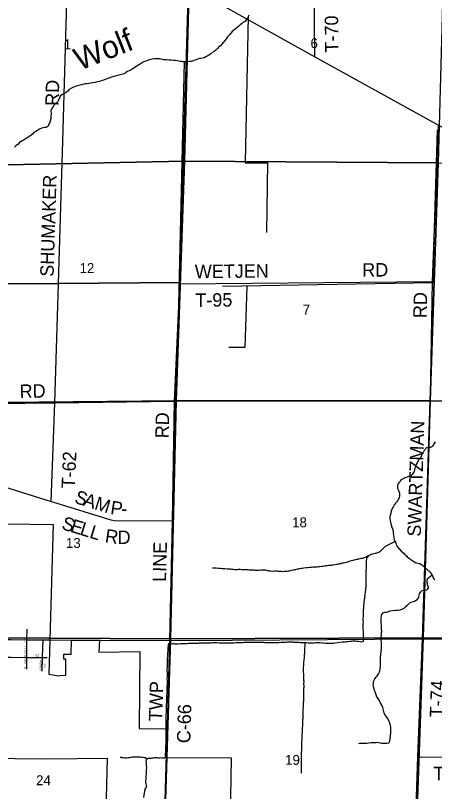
# Model space of a CAD drawing. Extents: x 1588073 to 2013523, y 1090242 to 1357120.
# Drawn here: x 1745272 to 1754621, y 1230638 to 1247940 of the extents above; entities that cross this region are included whole.
import ezdxf

# ---------------------------------------------------------------- set-up
doc = ezdxf.new("R2010")
doc.units = 0
for name, color, linetype in [('GM_X_City_Street', 7, 'Continuous'), ('GM_X_City_Street_Text', 7, 'Continuous'), ('GM_X_Corporation', 7, 'Continuous'), ('GM_X_County_Road', 7, 'Continuous'), ('GM_X_County_Road_Text', 7, 'Continuous'), ('GM_X_Minor_River', 7, 'Continuous'), ('GM_X_Minor_River_Text', 7, 'Continuous'), ('GM_X_Section', 7, 'Continuous'), ('GM_X_Section_Text', 7, 'Continuous'), ('GM_X_State_Route', 7, 'Continuous'), ('GM_X_Township', 7, 'Continuous'), ('GM_X_Township_Road', 7, 'Continuous'), ('GM_X_Township_Road_Text', 7, 'Continuous'), ('GM_X_US_Route', 7, 'Continuous')]:
    doc.layers.add(name, color=color, linetype=linetype)

msp = doc.modelspace()

# ---------------------------------------------------------------- linework, layer by layer
at = {"layer": 'GM_X_City_Street'}
for points in [[(1745526, 1234021), (1745529, 1234255)], [(1745524, 1233667), (1745526, 1234021)], [(1745877, 1233642), (1745887, 1234018)], [(1743991, 1233642), (1744017, 1233641), (1744812, 1233634), (1745169, 1233631), (1745505, 1233628), (1745505, 1233628)], [(1745505, 1233628), (1745524, 1233628), (1745876, 1233625), (1745975, 1233624)], [(1745524, 1233515), (1745524, 1233628), (1745524, 1233667), (1745524, 1233667)], [(1745868, 1233320), (1745876, 1233625), (1745877, 1233642), (1745877, 1233642)], [(1745523, 1233364), (1745524, 1233515), (1745524, 1233515)], [(1748564, 1228903), (1748648, 1231718)]]:
    msp.add_lwpolyline(points, dxfattribs=at)
at = {"layer": 'GM_X_Corporation'}
for points in [[(1744045, 1236617), (1746110, 1236589), (1746018, 1233250), (1746240, 1233219), (1746270, 1233223), (1746397, 1233228), (1746396, 1233589), (1746349, 1233587), (1746351, 1233697), (1746516, 1233703), (1746522, 1234015), (1747150, 1234011), (1747131, 1233745), (1748049, 1233761), (1748031, 1232039), (1748657, 1232037), (1748646, 1231397), (1750083, 1231391), (1750037, 1228748)], [(1747256, 1228733), (1747324, 1231374), (1745966, 1231359), (1743845, 1231382), (1744189, 1230607)]]:
    msp.add_lwpolyline(points, dxfattribs=at)
at = {"layer": 'GM_X_County_Road'}
for points in [[(1748937, 1241960), (1748938, 1241985), (1749133, 1248594)], [(1748660, 1232090), (1748717, 1234001), (1748778, 1236672), (1748821, 1239340), (1748937, 1241960)], [(1743467, 1239272), (1746151, 1239306), (1748821, 1239340)], [(1748648, 1231718), (1748660, 1232090)]]:
    msp.add_lwpolyline(points, dxfattribs=at)
at = {"layer": 'GM_X_Minor_River'}
for p, q in [((1750464, 1247923), (1750400, 1244660)), ((1748898, 1240858), (1749040, 1246907)), ((1754682, 1245388), (1754575, 1241971)), ((1745374, 1245047), (1745374, 1245047)), ((1750400, 1244660), (1750394, 1244656)), ((1750394, 1244656), (1750892, 1244653)), ((1750892, 1244653), (1750873, 1243104)), ((1750892, 1244653), (1750892, 1244653)), ((1754577, 1241977), (1749892, 1241898)), ((1754575, 1241971), (1754577, 1241977)), ((1750433, 1241907), (1750387, 1240540)), ((1750387, 1240540), (1750034, 1240539))]:
    msp.add_line(p, q, dxfattribs=at)
for points in [[(1750475, 1247945), (1750462, 1247913), (1750446, 1247877), (1750418, 1247845), (1750397, 1247810), (1750347, 1247784), (1750316, 1247752), (1750284, 1247729), (1750252, 1247701), (1750216, 1247671), (1750175, 1247639), (1750135, 1247602), (1750103, 1247580), (1750076, 1247546), (1750044, 1247509), (1750003, 1247461), (1749971, 1247421), (1749940, 1247383), (1749910, 1247342), (1749880, 1247306), (1749843, 1247262), (1749807, 1247238), (1749782, 1247205), (1749742, 1247169), (1749708, 1247137), (1749655, 1247106), (1749621, 1247080), (1749585, 1247058), (1749551, 1247037), (1749518, 1247017), (1749480, 1246999), (1749412, 1246984), (1749380, 1246978), (1749340, 1246967), (1749277, 1246943), (1749237, 1246928), (1749195, 1246918), (1749157, 1246914), (1749113, 1246909), (1749081, 1246905), (1749047, 1246908), (1749009, 1246910), (1748977, 1246912), (1748945, 1246917), (1748913, 1246923), (1748879, 1246929), (1748839, 1246934), (1748803, 1246936), (1748749, 1246941), (1748691, 1246945), (1748639, 1246948), (1748581, 1246954), (1748529, 1246967), (1748491, 1246973), (1748453, 1246976), (1748417, 1246972), (1748371, 1246973), (1748323, 1246969), (1748281, 1246958), (1748241, 1246946), (1748194, 1246928), (1748158, 1246913), (1748120, 1246897), (1748080, 1246879), (1748040, 1246848), (1748005, 1246824), (1747967, 1246804), (1747935, 1246783), (1747892, 1246751), (1747850, 1246727), (1747808, 1246710), (1747770, 1246688), (1747737, 1246666), (1747703, 1246643), (1747669, 1246633), (1747635, 1246625), (1747601, 1246614), (1747545, 1246600), (1747496, 1246591), (1747458, 1246579), (1747414, 1246562), (1747376, 1246550), (1747330, 1246534), (1747292, 1246521), (1747235, 1246501), (1747181, 1246482), (1747145, 1246470), (1747101, 1246459), (1747047, 1246445), (1746995, 1246438), (1746954, 1246432), (1746912, 1246426), (1746868, 1246419)], [(1746868, 1246419), (1746832, 1246413), (1746800, 1246408), (1746750, 1246396), (1746712, 1246388), (1746674, 1246379), (1746630, 1246363), (1746587, 1246348), (1746551, 1246332), (1746519, 1246318), (1746473, 1246291), (1746440, 1246253), (1746404, 1246223), (1746350, 1246194), (1746307, 1246172), (1746271, 1246140), (1746257, 1246107), (1746236, 1246065), (1746210, 1246017), (1746177, 1245987), (1746119, 1245928), (1746084, 1245870), (1746059, 1245816), (1746065, 1245754), (1746064, 1245678), (1746060, 1245646), (1746045, 1245592), (1746037, 1245556), (1746018, 1245514), (1745998, 1245474), (1745960, 1245440), (1745920, 1245441), (1745881, 1245435), (1745841, 1245417), (1745807, 1245406), (1745769, 1245386), (1745724, 1245354), (1745682, 1245329), (1745648, 1245291), (1745595, 1245250), (1745557, 1245226), (1745513, 1245200), (1745466, 1245171), (1745434, 1245153), (1745402, 1245131), (1745364, 1245106), (1745329, 1245074), (1745283, 1245032), (1745251, 1245007)], [(1754633, 1238431), (1754611, 1238400), (1754590, 1238362), (1754580, 1238338), (1754558, 1238320), (1754528, 1238304), (1754504, 1238309), (1754482, 1238311), (1754462, 1238307), (1754429, 1238293), (1754409, 1238263), (1754391, 1238244), (1754366, 1238198), (1754356, 1238172), (1754336, 1238142), (1754324, 1238116), (1754313, 1238090), (1754307, 1238070), (1754289, 1238050), (1754267, 1238028), (1754260, 1238008), (1754244, 1237988), (1754232, 1237963), (1754213, 1237925), (1754201, 1237897), (1754187, 1237857), (1754178, 1237823), (1754172, 1237799), (1754168, 1237775), (1754152, 1237747), (1754137, 1237727), (1754121, 1237707), (1754099, 1237683), (1754073, 1237668), (1754029, 1237650), (1753990, 1237640), (1753962, 1237631), (1753934, 1237619), (1753908, 1237603), (1753884, 1237587), (1753862, 1237572), (1753853, 1237548), (1753823, 1237522), (1753813, 1237496), (1753796, 1237470), (1753794, 1237446), (1753798, 1237424), (1753798, 1237402), (1753813, 1237372), (1753819, 1237351), (1753827, 1237331), (1753831, 1237309), (1753837, 1237287), (1753840, 1237267), (1753842, 1237247), (1753838, 1237223), (1753832, 1237195), (1753823, 1237167), (1753811, 1237145), (1753793, 1237117), (1753783, 1237097)], [(1753783, 1237097), (1753750, 1237070), (1753734, 1237046), (1753716, 1237022), (1753704, 1236994), (1753683, 1236966), (1753675, 1236940), (1753661, 1236916), (1753654, 1236888), (1753646, 1236868), (1753644, 1236838), (1753636, 1236816), (1753631, 1236794), (1753625, 1236772), (1753625, 1236748), (1753627, 1236722), (1753634, 1236670), (1753640, 1236642), (1753649, 1236602), (1753659, 1236563), (1753665, 1236537), (1753673, 1236515), (1753684, 1236495), (1753690, 1236469), (1753700, 1236447), (1753702, 1236419), (1753703, 1236399), (1753701, 1236379), (1753703, 1236355), (1753710, 1236306), (1753714, 1236284), (1753720, 1236260), (1753739, 1236218), (1753749, 1236198), (1753755, 1236176), (1753767, 1236151), (1753775, 1236121), (1753788, 1236101), (1753875, 1235998), (1753905, 1235974), (1753937, 1235949), (1753955, 1235929), (1753974, 1235909), (1753996, 1235890), (1754012, 1235870), (1754060, 1235836), (1754088, 1235811), (1754117, 1235797), (1754163, 1235764), (1754197, 1235746), (1754223, 1235736), (1754253, 1235730), (1754295, 1235719), (1754327, 1235697), (1754350, 1235686), (1754366, 1235666), (1754400, 1235648), (1754416, 1235628), (1754440, 1235599), (1754471, 1235573), (1754497, 1235561), (1754519, 1235532), (1754541, 1235502), (1754562, 1235474), (1754574, 1235448), (1754582, 1235427), (1754594, 1235403), (1754603, 1235377), (1754625, 1235359)], [(1753741, 1236215), (1753518, 1236098), (1753488, 1236070), (1753455, 1236036), (1753423, 1236007), (1753403, 1235985), (1753377, 1235969), (1753351, 1235957), (1753312, 1235946), (1753292, 1235942), (1753240, 1235926), (1753208, 1235919), (1753182, 1235909), (1753154, 1235897), (1753126, 1235885), (1753093, 1235864), (1753053, 1235848), (1753007, 1235833), (1752975, 1235829), (1752903, 1235814), (1752877, 1235808), (1752855, 1235802), (1752820, 1235792), (1752800, 1235787), (1752770, 1235777), (1752734, 1235771), (1752700, 1235760), (1752676, 1235754), (1752650, 1235744), (1752620, 1235736), (1752586, 1235729), (1752564, 1235725), (1752529, 1235715), (1752505, 1235713), (1752477, 1235708), (1752457, 1235700), (1752435, 1235696), (1752397, 1235688), (1752361, 1235685), (1752339, 1235681), (1752313, 1235679), (1752293, 1235678), (1752257, 1235674), (1752229, 1235672), (1752195, 1235666), (1752173, 1235663), (1752141, 1235655), (1752100, 1235651), (1752062, 1235648), (1752038, 1235644), (1752008, 1235642), (1751974, 1235641), (1751934, 1235639), (1751908, 1235637), (1751874, 1235632), (1751834, 1235630), (1751786, 1235627), (1751758, 1235623), (1751702, 1235615), (1751670, 1235612), (1751646, 1235608), (1751612, 1235600), (1751586, 1235595), (1751560, 1235593), (1751519, 1235581), (1751491, 1235578), (1751467, 1235572), (1751425, 1235562), (1751403, 1235556), (1751377, 1235553), (1751357, 1235547), (1751327, 1235543), (1751299, 1235541), (1751269, 1235540), (1751229, 1235538), (1751209, 1235540), (1751189, 1235541), (1751149, 1235543), (1751127, 1235545), (1751095, 1235548), (1751051, 1235548), (1751013, 1235546), (1750961, 1235547), (1750941, 1235549), (1750919, 1235555), (1750897, 1235560), (1750877, 1235566), (1750851, 1235570), (1750815, 1235572), (1750777, 1235571), (1750743, 1235571), (1750707, 1235568), (1750685, 1235566), (1750655, 1235566), (1750621, 1235568), (1750599, 1235571), (1750543, 1235571), (1750505, 1235576), (1750483, 1235576), (1750463, 1235580), (1750437, 1235582)], [(1753152, 1235896), (1753131, 1235859), (1753107, 1235840), (1753103, 1235820), (1753099, 1235787), (1753096, 1235763), (1753094, 1235723), (1753093, 1235615), (1753090, 1235565), (1753089, 1235439), (1753087, 1235417), (1753092, 1235373), (1753092, 1235308), (1753089, 1235286), (1753089, 1235240), (1753086, 1235188), (1753082, 1235162), (1753078, 1235140), (1753073, 1235076), (1753069, 1235046), (1753067, 1235018), (1753060, 1234962), (1753056, 1234940), (1753054, 1234916), (1753047, 1234852), (1753043, 1234828), (1753038, 1234790), (1753038, 1234762), (1753035, 1234714), (1753033, 1234688), (1753032, 1234604), (1753030, 1234554), (1753028, 1234529), (1753025, 1234487), (1753025, 1234457), (1753026, 1234415), (1753024, 1234379), (1753023, 1234317), (1753025, 1234287), (1753025, 1234265), (1753026, 1234207), (1753026, 1234187), (1753028, 1234163), (1753032, 1234141), (1753031, 1234068), (1753032, 1234038), (1753032, 1233982), (1752990, 1233967), (1752970, 1233971), (1752920, 1233979), (1752890, 1233980), (1752858, 1233986), (1752826, 1233990), (1752802, 1233987), (1752770, 1233985), (1752736, 1233981), (1752692, 1233974), (1752660, 1233972), (1752625, 1233970), (1752597, 1233967), (1752561, 1233965), (1752509, 1233960), (1752465, 1233954), (1752397, 1233943), (1752371, 1233937), (1752339, 1233937), (1752283, 1233936), (1752261, 1233934), (1752237, 1233934), (1752189, 1233939), (1752143, 1233943), (1752123, 1233947), (1752067, 1233954), (1752037, 1233954), (1752013, 1233953), (1751975, 1233949), (1751939, 1233947), (1751873, 1233948), (1751843, 1233946), (1751799, 1233947), (1751775, 1233951), (1751745, 1233951), (1751707, 1233950), (1751677, 1233950), (1751655, 1233952), (1751623, 1233955), (1751593, 1233959), (1751553, 1233961), (1751483, 1233962), (1751459, 1233964), (1751433, 1233965), (1751403, 1233965), (1751369, 1233965), (1751341, 1233964), (1751310, 1233962), (1751266, 1233960), (1751236, 1233959), (1751202, 1233957), (1751148, 1233952), (1750934, 1233954), (1750910, 1233952)], [(1750437, 1235582), (1750391, 1235583), (1750369, 1235581), (1750317, 1235582), (1750283, 1235584), (1750243, 1235584), (1750220, 1235583), (1750164, 1235583), (1750128, 1235586), (1750096, 1235588), (1750076, 1235592), (1750056, 1235594), (1750024, 1235597), (1749996, 1235597), (1749946, 1235599), (1749894, 1235600), (1749874, 1235604), (1749849, 1235610), (1749824, 1235611), (1749796, 1235613), (1749746, 1235614), (1749720, 1235616), (1749698, 1235614), (1749666, 1235614)], [(1754568, 1235462), (1754457, 1235371), (1754451, 1235347), (1754447, 1235317), (1754454, 1235252), (1754476, 1235202), (1754477, 1235180), (1754461, 1235138), (1754439, 1235124), (1754397, 1235119), (1754344, 1235111), (1754322, 1235107), (1754306, 1235086), (1754282, 1235042), (1754269, 1235014), (1754265, 1234988), (1754263, 1234964), (1754218, 1234906), (1754192, 1234880), (1754146, 1234867), (1754096, 1234855), (1754070, 1234847), (1754041, 1234812), (1754009, 1234782), (1753966, 1234748), (1753936, 1234721), (1753894, 1234699), (1753866, 1234685), (1753844, 1234677), (1753804, 1234672), (1753780, 1234672), (1753753, 1234670), (1753681, 1234663), (1753639, 1234657), (1753605, 1234648), (1753579, 1234636), (1753543, 1234628), (1753507, 1234625), (1753481, 1234619), (1753459, 1234611), (1753436, 1234583), (1753428, 1234547), (1753424, 1234501), (1753423, 1234449), (1753427, 1234407), (1753426, 1234375), (1753428, 1234345), (1753430, 1234323), (1753429, 1234301), (1753431, 1234279), (1753433, 1234251), (1753437, 1234225), (1753438, 1234201), (1753434, 1234175), (1753432, 1234144), (1753430, 1234118), (1753427, 1234082), (1753425, 1234050), (1753424, 1234006), (1753428, 1233976), (1753428, 1233922), (1753429, 1233896), (1753431, 1233854), (1753428, 1233812), (1753426, 1233772), (1753422, 1233746), (1753417, 1233706), (1753413, 1233670), (1753411, 1233644), (1753408, 1233604), (1753406, 1233582), (1753406, 1233535), (1753407, 1233513), (1753406, 1233423), (1753404, 1233389), (1753398, 1233353), (1753391, 1233323), (1753383, 1233297), (1753373, 1233267), (1753340, 1233225), (1753326, 1233204), (1753306, 1233182), (1753286, 1233156), (1753275, 1233130), (1753261, 1233100), (1753255, 1233072), (1753250, 1233034), (1753248, 1233012), (1753252, 1232978), (1753265, 1232936), (1753271, 1232913), (1753283, 1232885), (1753296, 1232845), (1753312, 1232797), (1753329, 1232751), (1753353, 1232712), (1753384, 1232664), (1753402, 1232636), (1753416, 1232597), (1753440, 1232565), (1753451, 1232539)], [(1748686, 1233927), (1748678, 1233915), (1748676, 1233891), (1748676, 1233865), (1748673, 1233841), (1748669, 1233769), (1748664, 1233737), (1748662, 1233695), (1748660, 1233657), (1748659, 1233584), (1748656, 1233552), (1748656, 1233530), (1748654, 1233482), (1748653, 1233424), (1748652, 1233342), (1748654, 1233276), (1748655, 1233246), (1748655, 1233196), (1748652, 1233164), (1748654, 1233103), (1748653, 1233015), (1748650, 1232979), (1748650, 1232917), (1748647, 1232881), (1748647, 1232845), (1748647, 1232823), (1748644, 1232755), (1748644, 1232713), (1748641, 1232671), (1748641, 1232642), (1748636, 1232562), (1748634, 1232518), (1748633, 1232400), (1748630, 1232370), (1748629, 1232254), (1748627, 1232220), (1748625, 1232085), (1748627, 1232059), (1748625, 1232039), (1748624, 1231971), (1748626, 1231947), (1748625, 1231903), (1748627, 1231843), (1748629, 1231821), (1748628, 1231801), (1748626, 1231743), (1748623, 1231717), (1748623, 1231691), (1748621, 1231639), (1748620, 1231604), (1748618, 1231582), (1748618, 1231532), (1748615, 1231478), (1748615, 1231436), (1748616, 1231414), (1748614, 1231390), (1748590, 1231378), (1748568, 1231378), (1748534, 1231383), (1748510, 1231385), (1748484, 1231383), (1748448, 1231384), (1748426, 1231388), (1748406, 1231390), (1748384, 1231388), (1748364, 1231385), (1748342, 1231381), (1748316, 1231377), (1748292, 1231373), (1748272, 1231372), (1748230, 1231372), (1748204, 1231366), (1748191, 1231344), (1748183, 1231324), (1748185, 1231288), (1748186, 1231258), (1748188, 1231236), (1748190, 1231212), (1748192, 1231178), (1748191, 1231102), (1748189, 1231082), (1748184, 1231014), (1748182, 1230984), (1748179, 1230946), (1748177, 1230916), (1748172, 1230874), (1748172, 1230847), (1748182, 1230807), (1748191, 1230777), (1748193, 1230755), (1748189, 1230733), (1748161, 1230689), (1748156, 1230669), (1748148, 1230643), (1748127, 1230504)], [(1750910, 1233952), (1750864, 1233954), (1750844, 1233955), (1750822, 1233957), (1750784, 1233961), (1750748, 1233962), (1750720, 1233960), (1750632, 1233961), (1750598, 1233957), (1750456, 1233959), (1750434, 1233959), (1750412, 1233959), (1750368, 1233956), (1750334, 1233954), (1750294, 1233950), (1750258, 1233949), (1750188, 1233949), (1750146, 1233948), (1750124, 1233948), (1750057, 1233945), (1750035, 1233945), (1750009, 1233943), (1749965, 1233942), (1749945, 1233942), (1749921, 1233942), (1749879, 1233945), (1749813, 1233947), (1749763, 1233950), (1749699, 1233950), (1749669, 1233949), (1749637, 1233947), (1749607, 1233943), (1749511, 1233944), (1749455, 1233947), (1749421, 1233947), (1749397, 1233946), (1749365, 1233942), (1749337, 1233940), (1749313, 1233940), (1749281, 1233937), (1749243, 1233935), (1749163, 1233936), (1749121, 1233934), (1749095, 1233933), (1749073, 1233931), (1749019, 1233931), (1748985, 1233930), (1748955, 1233928), (1748898, 1233925), (1748830, 1233925), (1748810, 1233928), (1748782, 1233928), (1748756, 1233926), (1748736, 1233928), (1748710, 1233927), (1748686, 1233927)], [(1751726, 1233951), (1751726, 1233893), (1751728, 1233869), (1751724, 1233841), (1751721, 1233821), (1751723, 1233791), (1751723, 1233753), (1751720, 1233725), (1751716, 1233687), (1751716, 1233661), (1751711, 1233609), (1751705, 1233577), (1751705, 1233555), (1751700, 1233525), (1751698, 1233495), (1751695, 1233447), (1751691, 1233417), (1751691, 1233385), (1751693, 1233363), (1751694, 1233296), (1751696, 1233262), (1751697, 1233234), (1751698, 1233156), (1751698, 1233120), (1751702, 1233096), (1751701, 1233028), (1751703, 1232990), (1751702, 1232956), (1751700, 1232936), (1751700, 1232882), (1751699, 1232853), (1751697, 1232825), (1751698, 1232765), (1751698, 1232711), (1751696, 1232685), (1751695, 1232647), (1751693, 1232619), (1751693, 1232599), (1751688, 1232543), (1751688, 1232517), (1751685, 1232469), (1751685, 1232393), (1751682, 1232335), (1751681, 1232260), (1751679, 1232234), (1751676, 1232194), (1751676, 1232166), (1751674, 1232122), (1751673, 1232098), (1751671, 1232054), (1751671, 1232022), (1751666, 1231974), (1751666, 1231944), (1751664, 1231910), (1751661, 1231890), (1751661, 1231864), (1751659, 1231832), (1751658, 1231788), (1751656, 1231760), (1751654, 1231740), (1751652, 1231585), (1751650, 1231557), (1751649, 1231501), (1751647, 1231465), (1751646, 1231405), (1751648, 1231379), (1751648, 1231343), (1751645, 1231305), (1751647, 1231283), (1751645, 1231044)], [(1753451, 1232539), (1753469, 1232482), (1753476, 1232454), (1753484, 1232418), (1753492, 1232392), (1753531, 1232328), (1753543, 1232303), (1753563, 1232273), (1753584, 1232243), (1753598, 1232219), (1753610, 1232190), (1753620, 1232166), (1753625, 1232144), (1753633, 1232110), (1753640, 1232066), (1753642, 1232024), (1753640, 1231982), (1753637, 1231948), (1753637, 1231924), (1753633, 1231900), (1753633, 1231876), (1753630, 1231849), (1753626, 1231823), (1753622, 1231793), (1753619, 1231769), (1753613, 1231741), (1753601, 1231715), (1753557, 1231708), (1753535, 1231708), (1753513, 1231706), (1753487, 1231709), (1753465, 1231711), (1753439, 1231711), (1753407, 1231717), (1753369, 1231724), (1753337, 1231728), (1753311, 1231726), (1753283, 1231725), (1753245, 1231721), (1753201, 1231720), (1753110, 1231710), (1753080, 1231709), (1753036, 1231705), (1753004, 1231706), (1752980, 1231704), (1752958, 1231704), (1752922, 1231700)], [(1748201, 1231362), (1748188, 1231376), (1748168, 1231385), (1748144, 1231389), (1748114, 1231393), (1748086, 1231398), (1748054, 1231400), (1747998, 1231404), (1747942, 1231403), (1747898, 1231401), (1747876, 1231400), (1747854, 1231394), (1747816, 1231390), (1747783, 1231385), (1747759, 1231383), (1747721, 1231381), (1747701, 1231381), (1747677, 1231386), (1747655, 1231390), (1747631, 1231392), (1747605, 1231395)]]:
    msp.add_lwpolyline(points, dxfattribs=at)
at = {"layer": 'GM_X_Section'}
for points in [[(1743847, 1250108), (1749184, 1250112), (1749046, 1244692), (1743652, 1244580)], [(1749184, 1250112), (1754851, 1250123), (1754700, 1244653), (1749046, 1244692)], [(1743652, 1244580), (1749046, 1244692), (1748859, 1239351), (1743476, 1239299)], [(1749046, 1244692), (1754700, 1244653), (1754527, 1239348), (1748859, 1239351)], [(1754700, 1244653), (1760027, 1244607), (1759839, 1239306), (1754527, 1239348)], [(1743476, 1239299), (1748859, 1239351), (1748732, 1234041), (1743293, 1234068)], [(1748859, 1239351), (1754527, 1239348), (1754367, 1234062), (1748732, 1234041)], [(1754527, 1239348), (1759839, 1239306), (1759679, 1234018), (1754367, 1234062)], [(1743293, 1234068), (1748732, 1234041), (1748567, 1228759), (1743082, 1228737)], [(1748732, 1234041), (1754367, 1234062), (1754180, 1228767), (1748567, 1228759)], [(1754367, 1234062), (1759679, 1234018), (1759470, 1228698), (1754180, 1228767)]]:
    msp.add_lwpolyline(points, close=True, dxfattribs=at)
at = {"layer": 'GM_X_State_Route'}
for points in [[(1743492, 1234033), (1743492, 1234033), (1743659, 1234032), (1744026, 1234030), (1744475, 1234027), (1744808, 1234025), (1745165, 1234023), (1745526, 1234021), (1745887, 1234018), (1746051, 1234017)], [(1746051, 1234017), (1746531, 1234015)], [(1746531, 1234015), (1747171, 1234011)], [(1747171, 1234011), (1748717, 1234001), (1750103, 1234011), (1754354, 1234040), (1756167, 1234039)]]:
    msp.add_lwpolyline(points, dxfattribs=at)
at = {"layer": 'GM_X_Township'}
for points in [[(1749133, 1248594), (1749049, 1246137), (1748938, 1241985), (1746231, 1241967), (1743550, 1241949), (1738297, 1242012), (1735624, 1242060), (1732981, 1242108), (1727658, 1242156), (1722393, 1242206), (1717083, 1242245), (1717145, 1244919), (1717239, 1247539), (1717246, 1247723), (1717264, 1248222)], [(1749133, 1248594), (1749049, 1246137), (1748938, 1241985), (1748937, 1241960), (1748821, 1239340), (1748778, 1236672), (1748717, 1234001), (1748559, 1228744), (1748483, 1226136), (1748397, 1223476), (1748292, 1218179), (1749555, 1218191), (1750447, 1218186), (1750483, 1218186), (1750682, 1218185), (1750762, 1218185), (1750966, 1218184), (1751286, 1218183), (1751609, 1218181), (1753711, 1218179), (1756196, 1218155)], [(1727658, 1242156), (1732981, 1242108), (1735624, 1242060), (1738297, 1242012), (1743550, 1241949), (1746231, 1241967), (1748938, 1241985), (1748937, 1241960), (1748821, 1239340), (1748778, 1236672), (1748717, 1234001), (1748559, 1228744), (1748483, 1226136), (1748397, 1223476), (1748292, 1218179), (1747148, 1218171), (1745603, 1218172), (1742970, 1218171), (1740316, 1218175), (1737690, 1218251), (1737614, 1218254), (1732329, 1218355), (1727153, 1218382)]]:
    msp.add_lwpolyline(points, dxfattribs=at)
at = {"layer": 'GM_X_Township_Road'}
for points in [[(1746231, 1241958), (1746231, 1241967), (1746326, 1245141), (1746472, 1250074)], [(1751954, 1247015), (1751928, 1249598), (1751927, 1250037), (1751929, 1250050), (1751936, 1250065), (1751946, 1250073), (1751966, 1250087), (1751992, 1250095), (1752095, 1250110), (1752097, 1250110)], [(1754578, 1242010), (1754578, 1242010), (1754713, 1245496)], [(1746066, 1237105), (1746151, 1239306), (1746231, 1241958)], [(1748937, 1241960), (1754578, 1242010)], [(1754528, 1239404), (1754528, 1239404), (1754578, 1242010)], [(1754354, 1234040), (1754527, 1239352), (1754528, 1239404)], [(1754527, 1239352), (1758048, 1239326), (1758655, 1239307), (1758656, 1239307)], [(1744076, 1237340), (1744226, 1237403), (1744652, 1237493), (1744756, 1237511), (1746066, 1237105), (1746096, 1237096), (1746099, 1237095)], [(1746099, 1237095), (1747396, 1236693), (1747484, 1236679), (1748778, 1236672)], [(1754159, 1228756), (1754249, 1231414), (1754354, 1234040)], [(1754249, 1231414), (1759465, 1231348), (1761757, 1231324), (1764857, 1231313)]]:
    msp.add_lwpolyline(points, dxfattribs=at)
at = {"layer": 'GM_X_US_Route'}
msp.add_lwpolyline([(1749415, 1248436), (1751954, 1247015), (1754713, 1245496), (1756014, 1244772), (1758629, 1243303), (1759946, 1242582), (1761250, 1241834), (1763463, 1240553), (1763789, 1240364), (1764133, 1240165), (1764468, 1239972), (1764522, 1239940)], dxfattribs=at)

# ---------------------------------------------------------------- texts
at = {"layer": 'GM_X_City_Street_Text'}
for s, rotation, p in [('ST', 90, (1745518, 1233955)), ('WOOLCUTT', 89.3574, (1745513, 1233488)), ('ST', 0, (1745716, 1233639)), ('S PARK', 88.8072, (1745861, 1233326)), ('ST', 90, (1745947, 1233401)), ('S', 90, (1745513, 1233374))]:
    msp.add_text(s, height=50, rotation=rotation, dxfattribs=at).set_placement(p)
at = {"layer": 'GM_X_County_Road_Text'}
for s, rotation, p in [('RD', 0.9872, (1745367, 1239411)), ('RD', 89.0109, (1748691, 1238511)), ('LINE', 88.5676, (1748630, 1235309)), ('TWP', 88.3736, (1748546, 1232203)), ('C-66', 88.2846, (1749172, 1231711))]:
    msp.add_text(s, height=300, rotation=rotation, dxfattribs=at).set_placement(p)
at = {"layer": 'GM_X_Minor_River_Text'}
msp.add_text('Wolf', height=500.3, rotation=21.4792, dxfattribs=at).set_placement((1746701, 1246706))
at = {"layer": 'GM_X_Section_Text'}
for s, p in [('1', (1746350, 1247186)), ('6', (1751854, 1247212)), ('12', (1746702, 1242198)), ('7', (1751680, 1241271)), ('18', (1751445, 1236529)), ('13', (1746398, 1236069)), ('19', (1751289, 1231232)), ('24', (1745732, 1230778))]:
    msp.add_text(s, height=221, rotation=0, dxfattribs=at).set_placement(p)
at = {"layer": 'GM_X_Township_Road_Text'}
for s, rotation, p in [('T-70', 90.7083, (1752480, 1247117)), ('RD', 88.5175, (1746236, 1245922)), ('SHUMAKER', 88.2865, (1746122, 1242112)), ('WETJEN', 0.5309, (1749275, 1242081)), ('RD', 0.4936, (1753010, 1242116)), ('T-95', 0.7083, (1749287, 1241442)), ('RD', 89.0128, (1754447, 1241191)), ('SWARTZMAN', 88.1865, (1754315, 1236317)), ('T-62', 87.5258, (1746597, 1237391)), ('S', 342.4456, (1746570, 1237077)), ('A', 342.4488, (1746763, 1237016)), ('M', 342.5171, (1747015, 1236936)), ('P', 351.7324, (1747377, 1236827)), ('-', 1.0543, (1747631, 1236794)), ('S', 342.6695, (1746283, 1236493)), ('E', 342.6846, (1746476, 1236433)), ('L', 342.7476, (1746690, 1236366)), ('L', 343.024, (1746906, 1236299)), ('R', 351.4685, (1747256, 1236197)), ('D', 0.1914, (1747550, 1236156)), ('T-74', 87.8787, (1754812, 1232286)), ('T-69', 359.2931, (1754593, 1230891))]:
    msp.add_text(s, height=300, rotation=rotation, dxfattribs=at).set_placement(p)

doc.saveas('drawing.dxf')
